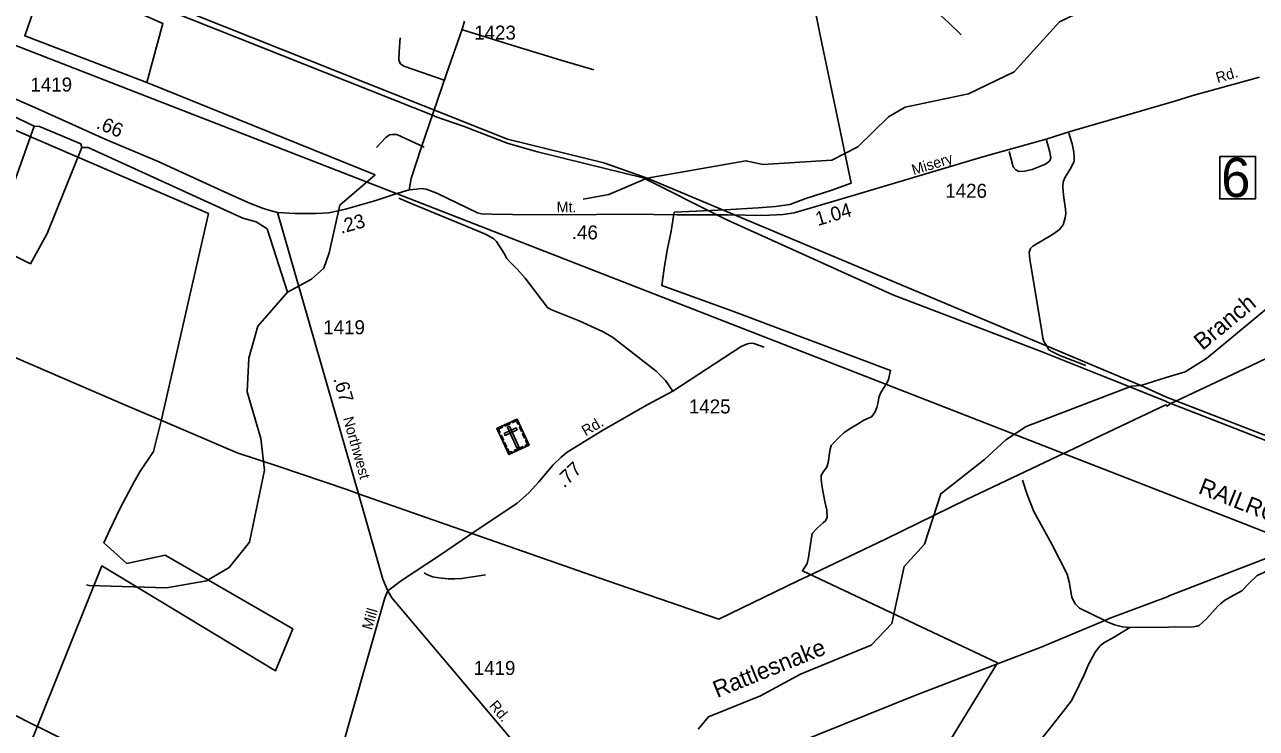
# Model space of a CAD drawing. Extents: x 2104537 to 2336408, y 34176 to 229611.
# Drawn here: x 2254165 to 2265152, y 199609 to 205886 of the extents above; entities that cross this region are included whole.
import ezdxf

# ---------------------------------------------------------------- set-up
doc = ezdxf.new("R2010")
doc.units = 0
for name, color, linetype in [('Exist Boundary Political City Limit New', 7, 'Continuous'), ('Exist Cultural Cemetery CELL', 7, 'Continuous'), ('Exist Hydrographic Creek Single Shore', 7, 'Continuous'), ('Exist Hydrographic Misc Water Feature', 7, 'Continuous'), ('Exist Railroad Mainline', 7, 'Continuous'), ('Exist Railroad Mainline Label', 7, 'Continuous'), ('Exist Road Non-System Type 51', 7, 'Continuous'), ('Exist Road Secondary Mileage Hundredths English Label', 7, 'Continuous'), ('Exist Road Secondary Structure Standard Bridge Number Label', 7, 'Continuous'), ('Exist Road Secondary Type 51 Attributed', 7, 'Continuous'), ('Exist Road Secondary Type 51 Label', 7, 'Continuous'), ('Exist Road Secondary Type 51 Number Label', 7, 'Continuous'), ('Exist Utilities Electrical Transmission Line', 7, 'Continuous'), ('Map Preparation Boundary City Limit Buffer Line', 7, 'Continuous'), ('Old_Level_32', 7, 'Continuous')]:
    doc.layers.add(name, color=color, linetype=linetype)

msp = doc.modelspace()

# ---------------------------------------------------------------- linework, layer by layer
at = {"layer": 'Exist Boundary Political City Limit New'}
for points in [[(2261152, 206338), (2261264, 205776), (2261376, 205238), (2261538, 204472), (2261365, 204410), (2261133, 204334), (2260990, 204283), (2260863, 204264), (2260709, 204253), (2260414, 204234), (2259960, 204212), (2259954, 204178), (2259931, 204044), (2259898, 203873), (2259871, 203711), (2259848, 203558), (2260472, 203333), (2261890, 202801), (2261872, 202720), (2261855, 202689), (2261830, 202645), (2261801, 202604), (2261787, 202570), (2261777, 202506), (2261766, 202471), (2261748, 202426), (2261718, 202389), (2261652, 202357), (2261595, 202323), (2261534, 202287), (2261476, 202248), (2261426, 202200), (2261386, 202159), (2261360, 202132), (2261349, 202100), (2261342, 202044), (2261336, 201993), (2261322, 201940), (2261290, 201899), (2261271, 201865), (2261271, 201829)], [(2254602, 198577), (2254046, 199046), (2254854, 201059), (2256402, 200122), (2256559, 200496), (2255419, 201155), (2255076, 201080), (2254872, 201263), (2254924, 201380), (2255021, 201579), (2255142, 201809), (2255192, 201898), (2255314, 202079), (2255338, 202174), (2255386, 202365), (2255804, 204201), (2254008, 204976)], [(2261271, 201829), (2261279, 201759), (2261302, 201633), (2261320, 201556), (2261325, 201493), (2261312, 201464), (2261287, 201442), (2261233, 201396), (2261190, 201346), (2261179, 201274), (2261156, 201134), (2261146, 201080), (2261103, 201013), (2262842, 200192), (2261366, 197773)]]:
    msp.add_lwpolyline(points, dxfattribs=at)
at = {"layer": 'Exist Cultural Cemetery CELL'}
for points in [[(2258377, 202284), (2258558, 202367), (2258665, 202136), (2258484, 202053)], [(2258396, 202245), (2258406, 202249), (2258392, 202279), (2258429, 202296), (2258424, 202306), (2258377, 202284)], [(2258443, 202239), (2258451, 202222), (2258558, 202272), (2258550, 202289)], [(2258445, 202315), (2258492, 202337), (2258496, 202326), (2258449, 202305)], [(2258489, 202303), (2258472, 202295), (2258557, 202111), (2258574, 202119)], [(2258576, 202328), (2258566, 202323), (2258553, 202353), (2258516, 202336), (2258511, 202346), (2258558, 202367)], [(2258597, 202257), (2258578, 202296), (2258589, 202301), (2258607, 202262)], [(2258427, 202177), (2258408, 202217), (2258419, 202221), (2258437, 202182)], [(2258455, 202116), (2258437, 202156), (2258447, 202160), (2258465, 202121)], [(2258624, 202197), (2258606, 202236), (2258616, 202241), (2258635, 202202)], [(2258635, 202122), (2258630, 202133), (2258650, 202142), (2258633, 202179), (2258643, 202183), (2258665, 202136)], [(2258514, 202067), (2258509, 202077), (2258489, 202068), (2258472, 202105), (2258462, 202100), (2258484, 202053)], [(2258531, 202087), (2258608, 202123), (2258613, 202113), (2258536, 202077)]]:
    msp.add_lwpolyline(points, close=True, dxfattribs=at)
at = {"layer": 'Exist Hydrographic Creek Single Shore'}
msp.add_line((2264122, 202668), (2264348, 202739), dxfattribs=at)
for points in [[(2264348, 202739), (2264516, 202788), (2264706, 202909), (2265277, 203380), (2265525, 203539), (2265807, 203685), (2266014, 203855), (2266396, 203949), (2266595, 204076), (2266718, 204277), (2266708, 204477)], [(2260173, 199603), (2260264, 199712), (2260729, 199900), (2261086, 200093), (2261717, 200350), (2261899, 200543), (2262011, 201053), (2262193, 201253), (2262339, 201702), (2262728, 202006), (2262918, 202183), (2263100, 202301), (2264039, 202660), (2264122, 202668)]]:
    msp.add_lwpolyline(points, dxfattribs=at)
at = {"layer": 'Exist Hydrographic Misc Water Feature'}
for p, q in [((2257293, 204546), (2255254, 205370)), ((2253874, 203924), (2254249, 204979)), ((2264122, 202668), (2259717, 204515)), ((2264349, 202563), (2264122, 202668)), ((2267570, 201312), (2264349, 202563))]:
    msp.add_line(p, q, dxfattribs=at)
for points in [[(2259717, 204515), (2259333, 204654), (2258473, 204864), (2251395, 207679)], [(2259717, 204515), (2260599, 204672), (2260749, 204639), (2261365, 204677), (2261597, 204797), (2261870, 205064), (2262019, 205149), (2262585, 205270), (2262991, 205465), (2263396, 205910), (2263612, 206014), (2263853, 206016), (2263978, 206056), (2264142, 206292), (2264315, 206453)], [(2255254, 205370), (2255399, 205895), (2254404, 206338), (2254354, 206329), (2254167, 205785), (2255254, 205370)], [(2253196, 204386), (2253521, 205305), (2253571, 205304), (2254249, 204979)], [(2254675, 204791), (2254667, 204824), (2254299, 204978), (2254249, 204979)], [(2253874, 203924), (2254217, 203753), (2254365, 204023), (2254675, 204791)], [(2256510, 203499), (2256330, 204063), (2256230, 204127), (2256113, 204159), (2254733, 204789), (2254675, 204791)], [(2256510, 203499), (2256725, 203616), (2256833, 203715), (2256882, 203849), (2256978, 204277), (2257293, 204546)], [(2259717, 204515), (2259377, 204371), (2259146, 204329)], [(2256510, 203499), (2256246, 203195), (2256165, 202912), (2256151, 202610), (2256271, 202194), (2256306, 201912), (2256170, 201271), (2255989, 201045), (2255789, 200925), (2255432, 200863), (2254740, 200883), (2254717, 200890)]]:
    msp.add_lwpolyline(points, dxfattribs=at)
at = {"layer": 'Exist Railroad Mainline'}
msp.add_line((2253403, 205966), (2257541, 204355), dxfattribs=at)
msp.add_lwpolyline([(2257541, 204355), (2261853, 202675), (2263431, 202061), (2263685, 201962), (2264357, 201700), (2265036, 201436), (2265586, 201218)], dxfattribs=at)
at = {"layer": 'Exist Road Non-System Type 51'}
for points in [[(2261854, 206924), (2261899, 206790), (2261920, 206674), (2261949, 206543), (2261981, 206447), (2262110, 206136), (2262337, 205966), (2262408, 205903), (2262519, 205795)], [(2258062, 205842), (2258435, 205727), (2258948, 205568), (2259242, 205484)], [(2257516, 205767), (2257506, 205646), (2257502, 205571), (2257516, 205538), (2257548, 205515), (2257712, 205459), (2257917, 205387)], [(2257729, 204793), (2257486, 204905), (2257448, 204907), (2257420, 204902), (2257386, 204878), (2257303, 204791)], [(2263479, 204918), (2263508, 204824), (2263523, 204748), (2263527, 204702), (2263527, 204664), (2263492, 204598), (2263447, 204526), (2263429, 204483), (2263425, 204439), (2263432, 204365), (2263451, 204240), (2263453, 204200), (2263447, 204162), (2263428, 204100), (2263392, 204057), (2263335, 204013), (2263158, 203909), (2263136, 203889), (2263126, 203853), (2263131, 203793), (2263238, 203148), (2263248, 203091), (2263257, 203059), (2263287, 203015), (2263299, 202987), (2263323, 202973), (2263399, 202936), (2263630, 202846)], [(2263280, 204856), (2263311, 204748), (2263319, 204699), (2263309, 204672), (2263270, 204642), (2263152, 204593), (2263084, 204579), (2263032, 204576), (2263008, 204590), (2262982, 204618), (2262947, 204755)], [(2259947, 202618), (2259881, 202711), (2259798, 202796), (2259410, 203099), (2259319, 203148), (2259111, 203245), (2258860, 203345), (2258828, 203364), (2258630, 203625), (2258559, 203704), (2258489, 203773), (2258466, 203799), (2258442, 203845), (2258375, 203952), (2258351, 203976), (2258275, 204016), (2258205, 204047), (2257627, 204284), (2257504, 204339)], [(2263540, 200717), (2263529, 200728), (2263507, 200780), (2263482, 200917), (2263463, 200983), (2263329, 201252), (2263167, 201542), (2263108, 201696), (2263067, 201822)], [(2265343, 201114), (2265301, 201064), (2265252, 201013), (2265160, 200972), (2265089, 200905), (2265022, 200837), (2264917, 200779), (2264867, 200749), (2264835, 200724), (2264808, 200698), (2264707, 200585), (2264642, 200526), (2264620, 200520), (2264588, 200515), (2264367, 200512), (2264023, 200510)], [(2258275, 200977), (2258064, 200947), (2258004, 200943), (2257944, 200942), (2257860, 200951), (2257804, 200961), (2257748, 200984), (2257728, 200996)], [(2263799, 200571), (2263574, 200680), (2263540, 200717)], [(2264023, 200510), (2263878, 200419), (2263792, 200372), (2263758, 200346), (2263715, 200289), (2263654, 200179), (2263615, 200085), (2263530, 199908), (2263499, 199852), (2263428, 199760)], [(2264023, 200510), (2263959, 200515), (2263887, 200533), (2263821, 200560), (2263799, 200571)], [(2263428, 199760), (2263330, 199633), (2263077, 199319), (2262951, 199100), (2262856, 198961), (2262782, 198776), (2262724, 198690), (2262584, 198529), (2262379, 198345), (2262276, 198256), (2262075, 198153), (2261923, 198094), (2261854, 198057), (2261784, 198017), (2261729, 197970), (2261689, 197924), (2261620, 197799), (2261558, 197711)]]:
    msp.add_lwpolyline(points, dxfattribs=at)
at = {"layer": 'Exist Road Secondary Structure Standard Bridge Number Label'}
msp.add_lwpolyline([(2264826, 204711), (2265143, 204711), (2265143, 204332), (2264826, 204332)], close=True, dxfattribs=at)
at = {"layer": 'Exist Road Secondary Type 51 Attributed'}
for points in [[(2257596, 204412), (2257613, 204513), (2257701, 204788), (2257808, 205099), (2257929, 205446), (2258069, 205844), (2258088, 205918)], [(2256422, 204211), (2256344, 204230), (2256287, 204248), (2256164, 204297), (2255927, 204402), (2255357, 204664), (2254891, 204860), (2254231, 205158), (2253589, 205435), (2253232, 205601)], [(2257596, 204412), (2257662, 204419), (2257704, 204423), (2257747, 204418), (2257842, 204383), (2258205, 204207), (2258240, 204199), (2258334, 204195), (2258516, 204192), (2258962, 204190), (2259569, 204195), (2259984, 204190), (2260435, 204188), (2260751, 204183), (2260932, 204192), (2261029, 204208), (2261171, 204250), (2261586, 204372), (2262712, 204706), (2263277, 204864), (2263490, 204932), (2264057, 205096), (2264434, 205207), (2264584, 205254), (2265179, 205417)], [(2256422, 204211), (2256578, 204201), (2256767, 204201), (2256880, 204208), (2257027, 204239), (2257297, 204316), (2257467, 204374), (2257596, 204412)], [(2257406, 200835), (2257385, 200884), (2257361, 200939), (2257142, 201702), (2256422, 204211)], [(2260763, 203008), (2260671, 203041), (2260642, 203045), (2260612, 203040), (2260558, 203015), (2259947, 202618), (2259719, 202494), (2259313, 202263), (2259005, 202071), (2258952, 202027), (2258879, 201959), (2258751, 201809), (2258663, 201710), (2258560, 201618), (2258144, 201341), (2257867, 201150), (2257526, 200928), (2257406, 200835)], [(2257406, 200835), (2257377, 200772), (2257212, 200191), (2256987, 199396), (2256960, 199295), (2256938, 199183), (2256927, 199075), (2256939, 198675), (2256934, 198381), (2256936, 198162), (2256952, 197292), (2256950, 196947), (2256952, 196843), (2256957, 196790)], [(2260177, 196311), (2260246, 196457), (2260249, 196467), (2260283, 196565), (2260294, 196619), (2260313, 196715), (2260321, 196771), (2260328, 196869), (2260321, 196979), (2260313, 197083), (2260289, 197201), (2260250, 197307), (2260204, 197416), (2260102, 197588), (2259969, 197740), (2259181, 198716), (2257442, 200774), (2257406, 200835)]]:
    msp.add_lwpolyline(points, dxfattribs=at)
at = {"layer": 'Exist Utilities Electrical Transmission Line'}
for p, q in [((2263777, 202753), (2264350, 202524)), ((2263712, 202194), (2264351, 202498)), ((2264350, 202521), (2264390, 202506)), ((2264350, 202479), (2264390, 202506)), ((2263799, 200571), (2263509, 200450)), ((2254292, 199620), (2254290, 199621))]:
    msp.add_line(p, q, dxfattribs=at)
for points in [[(2244873, 206904), (2245139, 206787), (2246596, 206147), (2247912, 205580), (2249459, 204911), (2251132, 204181), (2252661, 203526), (2253801, 203037), (2255064, 202492), (2255394, 202351)], [(2253736, 206723), (2253979, 206611), (2254918, 206225), (2257817, 205072)], [(2257817, 205072), (2257828, 205067), (2258085, 204976), (2258478, 204825), (2258739, 204751), (2259175, 204643), (2259682, 204519), (2259831, 204444), (2260234, 204242)], [(2264390, 202506), (2265041, 202813), (2265649, 203104), (2266188, 203364), (2266912, 203713), (2267652, 204070), (2268155, 204315), (2268592, 204528), (2268935, 204625), (2269528, 204791)], [(2260234, 204242), (2260387, 204165), (2260429, 204146)], [(2260429, 204146), (2261910, 203477), (2263255, 202961), (2263777, 202753)], [(2264390, 202506), (2264826, 202337), (2265541, 202059), (2266209, 201803), (2266988, 201494), (2267824, 201162), (2268489, 200903), (2269182, 200632), (2269704, 200427), (2270089, 200279)], [(2255394, 202351), (2256061, 202066), (2256424, 201947), (2257040, 201738), (2257142, 201702)], [(2263431, 202061), (2263576, 202130), (2263712, 202194)], [(2261203, 200990), (2261843, 201296), (2262572, 201652), (2263431, 202061)], [(2257142, 201702), (2257926, 201426), (2258182, 201337)], [(2254290, 199621), (2252915, 200311), (2250920, 201309), (2250846, 201345)], [(2258182, 201337), (2259287, 200953), (2260358, 200584), (2261063, 200924), (2261203, 200990)], [(2264365, 200789), (2264926, 201004), (2265276, 201140), (2265343, 201114)], [(2264365, 200784), (2263840, 200588), (2263799, 200571)], [(2263509, 200450), (2263231, 200333), (2262843, 200185)], [(2262843, 200185), (2262115, 199905), (2260829, 199388), (2259311, 198774), (2259155, 198714)], [(2256943, 198289), (2255487, 199021), (2254292, 199620)]]:
    msp.add_lwpolyline(points, dxfattribs=at)
at = {"layer": 'Map Preparation Boundary City Limit Buffer Line'}
for points in [[(2261152, 206338), (2261264, 205776), (2261376, 205238), (2261538, 204472), (2261365, 204410), (2261133, 204334), (2260990, 204283), (2260863, 204264), (2260709, 204253), (2260414, 204234), (2259960, 204212), (2259954, 204178), (2259931, 204044), (2259898, 203873), (2259871, 203711), (2259848, 203558), (2260472, 203333), (2261890, 202801), (2261872, 202720), (2261855, 202689), (2261830, 202645), (2261801, 202604), (2261787, 202570), (2261777, 202506), (2261766, 202471), (2261748, 202426), (2261718, 202389), (2261652, 202357), (2261595, 202323), (2261534, 202287), (2261476, 202248), (2261426, 202200), (2261386, 202159), (2261360, 202132), (2261349, 202100), (2261342, 202044), (2261336, 201993), (2261322, 201940), (2261290, 201899), (2261271, 201865), (2261271, 201829)], [(2254602, 198577), (2254046, 199046), (2254854, 201059), (2256402, 200122), (2256559, 200496), (2255419, 201155), (2255076, 201080), (2254872, 201263), (2254924, 201380), (2255021, 201579), (2255142, 201809), (2255192, 201898), (2255314, 202079), (2255338, 202174), (2255386, 202365), (2255804, 204201), (2254008, 204976)], [(2261271, 201829), (2261279, 201759), (2261302, 201633), (2261320, 201556), (2261325, 201493), (2261312, 201464), (2261287, 201442), (2261233, 201396), (2261190, 201346), (2261179, 201274), (2261156, 201134), (2261146, 201080), (2261103, 201013), (2262842, 200192), (2261366, 197773)]]:
    msp.add_lwpolyline(points, dxfattribs=at)

# ---------------------------------------------------------------- texts
at = {"layer": 'Exist Railroad Mainline Label'}
msp.add_text('RAILROAD', height=150, rotation=338.4309, dxfattribs=at).set_placement((2264625, 201708))
at = {"layer": 'Exist Road Secondary Mileage Hundredths English Label'}
for s, rotation, p in [('.66', 337.2258, (2254797, 204965)), ('1.04', 16.2808, (2261240, 204089)), ('.23', 15.771, (2256989, 204019)), ('.46', 358.8382, (2259045, 203974)), ('.67', 286.0095, (2256918, 202727)), ('.77', 43.1652, (2258977, 201748))]:
    msp.add_text(s, height=125, rotation=rotation, dxfattribs=at).set_placement(p)
at = {"layer": 'Exist Road Secondary Structure Standard Bridge Number Label'}
msp.add_text('6', height=350, dxfattribs=at).set_placement((2264838, 204348))
at = {"layer": 'Exist Road Secondary Type 51 Label'}
for s, rotation, p in [('Rd.', 16.6076, (2264807, 205364)), ('Misery', 17.2934, (2262095, 204542)), ('Mt.', 0.2875, (2258911, 204211)), ('Northwest', 285.6854, (2257004, 202375)), ('Rd.', 30.5309, (2259169, 202213)), ('Mill', 73.7046, (2257263, 200481)), ('Rd.', 309.9122, (2258303, 199809))]:
    msp.add_text(s, height=95, rotation=rotation, dxfattribs=at).set_placement(p)
at = {"layer": 'Exist Road Secondary Type 51 Number Label'}
for s, p in [('1423', (2258175, 205752)), ('1419', (2254217, 205289)), ('1426', (2262377, 204341)), ('1419', (2256829, 203124)), ('1425', (2260090, 202418)), ('1419', (2258171, 200085))]:
    msp.add_text(s, height=125, dxfattribs=at).set_placement(p)
at = {"layer": 'Old_Level_32'}
for s, rotation, p in [('Branch', 39.5158, (2264672, 202975)), ('Rattlesnake', 21.9859, (2260342, 199879))]:
    msp.add_text(s, height=150, rotation=rotation, dxfattribs=at).set_placement(p)

doc.saveas('drawing.dxf')
